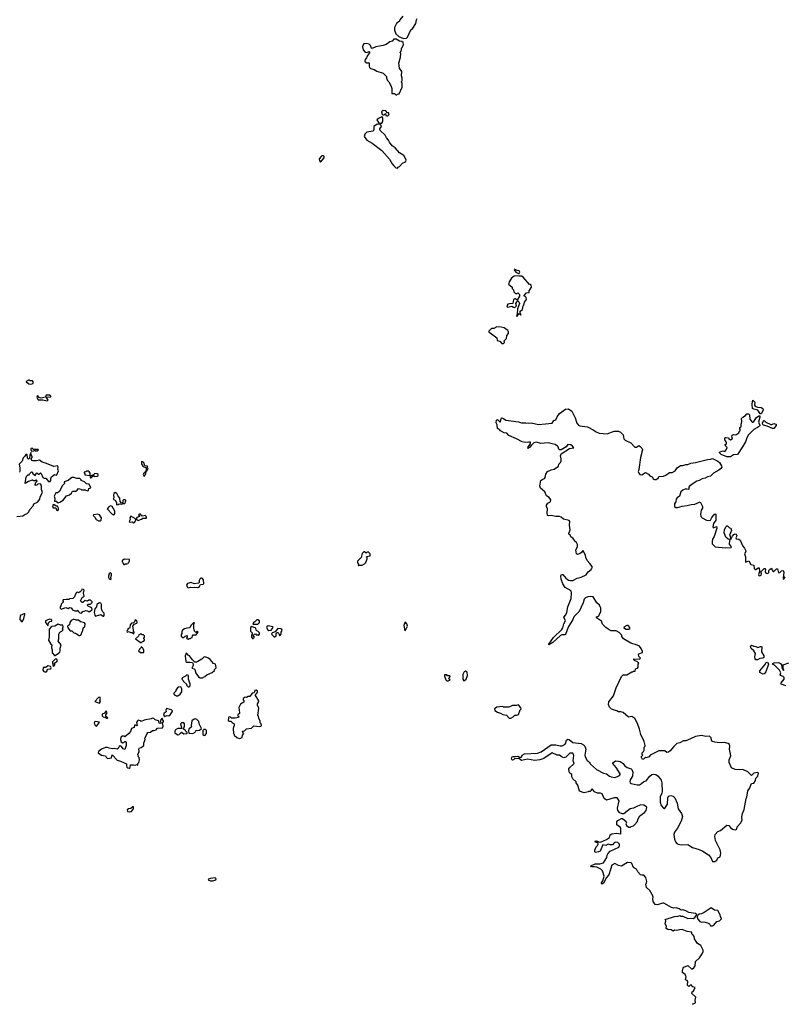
# Model space of a CAD drawing. Extents: x 1980017 to 2252640, y 74400 to 266395.
# Tile 373 of 388: x 2218328 to 2228564, y 208659 to 221848. Entities that reach past the tile are written whole.
import ezdxf

# ---------------------------------------------------------------- set-up
doc = ezdxf.new("R2010")
doc.units = 0

msp = doc.modelspace()

# ---------------------------------------------------------------- linework, layer by layer
at = {"layer": '0CON20XD'}
for points in [[(2223456, 221894), (2223418, 221845), (2223412, 221828), (2223374, 221796), (2223348, 221745), (2223347, 221705), (2223365, 221660), (2223404, 221624), (2223465, 221597)], [(2223465, 221597), (2223505, 221600), (2223522, 221615), (2223565, 221710), (2223592, 221735), (2223630, 221795), (2223640, 221845), (2223650, 221865)], [(2223375, 220840), (2223385, 220850), (2223408, 220855), (2223450, 220945), (2223448, 220995), (2223440, 221015), (2223442, 221028), (2223450, 221035), (2223450, 221065), (2223438, 221095), (2223442, 221155), (2223415, 221200), (2223402, 221265), (2223428, 221345), (2223430, 221395), (2223422, 221405), (2223440, 221445), (2223440, 221465), (2223450, 221475), (2223467, 221515), (2223464, 221544), (2223445, 221557), (2223415, 221562), (2223370, 221585), (2223335, 221588), (2223315, 221562), (2223285, 221550), (2223234, 221516), (2223195, 221501), (2223095, 221486), (2223045, 221462), (2223038, 221468), (2223024, 221504), (2223008, 221518), (2222965, 221530), (2222935, 221522), (2222922, 221505), (2222917, 221483), (2222925, 221442), (2222955, 221412), (2222975, 221410), (2223005, 221420), (2223010, 221415), (2223010, 221405), (2222985, 221370), (2222972, 221338), (2222953, 221315), (2222950, 221295), (2222955, 221282), (2222975, 221268), (2223008, 221268), (2223008, 221225), (2223012, 221205), (2223024, 221194), (2223075, 221182), (2223108, 221158), (2223195, 221130), (2223223, 221103), (2223238, 221085), (2223238, 221065), (2223252, 221035), (2223272, 221015), (2223296, 220966), (2223310, 220925), (2223310, 220860), (2223345, 220860), (2223362, 220842), (2223375, 220840)], [(2223175, 220460), (2223190, 220485), (2223190, 220535), (2223175, 220550), (2223168, 220542), (2223130, 220525), (2223110, 220505), (2223131, 220471), (2223145, 220460), (2223175, 220460)], [(2223245, 220558), (2223255, 220560), (2223269, 220571), (2223273, 220585), (2223265, 220600), (2223252, 220602), (2223228, 220628), (2223195, 220630), (2223170, 220615), (2223182, 220582), (2223192, 220572), (2223208, 220572), (2223225, 220590), (2223230, 220565), (2223245, 220558)], [(2223385, 219860), (2223395, 219872), (2223415, 219882), (2223455, 219927), (2223492, 219945), (2223500, 219965), (2223488, 219998), (2223469, 220029), (2223415, 220066), (2223355, 220129), (2223315, 220157), (2223277, 220205), (2223267, 220235), (2223238, 220265), (2223219, 220299), (2223152, 220365), (2223150, 220385), (2223170, 220415), (2223168, 220428), (2223152, 220442), (2223113, 220447), (2223070, 220415), (2223070, 220375), (2223060, 220355), (2222975, 220340), (2222947, 220315), (2222940, 220285), (2222974, 220235), (2223045, 220193), (2223176, 220096), (2223280, 219980), (2223315, 219916), (2223335, 219892), (2223365, 219862), (2223385, 219860)], [(2222355, 219940), (2222402, 219995), (2222402, 220015), (2222395, 220022), (2222375, 220022), (2222362, 220015), (2222338, 219982), (2222340, 219955), (2222355, 219940)], [(2224985, 217870), (2225015, 217910), (2225032, 217892), (2225040, 217895), (2225030, 217915), (2225030, 217945), (2225060, 217965), (2225070, 218015), (2225078, 218022), (2225088, 218062), (2225112, 218098), (2225110, 218125), (2225095, 218140), (2225085, 218140), (2225080, 218155), (2225115, 218190), (2225148, 218192), (2225150, 218215), (2225182, 218265), (2225175, 218290), (2225165, 218300), (2225152, 218302), (2225069, 218399), (2225052, 218412), (2225015, 218410), (2224995, 218418), (2224948, 218412), (2224910, 218385), (2224880, 218335), (2224878, 218312), (2224870, 218305), (2224920, 218265), (2224920, 218245), (2224938, 218228), (2224942, 218202), (2224965, 218180), (2224985, 218180), (2224998, 218188), (2225018, 218168), (2225020, 218145), (2224988, 218092), (2224965, 218110), (2224955, 218110), (2224941, 218099), (2224930, 218045), (2224885, 218043), (2224865, 218036), (2224850, 218015), (2224855, 218001), (2224865, 217999), (2224915, 218012), (2224940, 217995), (2224956, 217994), (2224977, 218013), (2224972, 218045), (2224985, 218070), (2224995, 218080), (2225010, 218070), (2225020, 218045), (2224992, 217975), (2224990, 217905), (2224980, 217885), (2224985, 217870)], [(2225005, 218448), (2225015, 218450), (2225022, 218465), (2225013, 218483), (2224988, 218488), (2224952, 218508), (2224950, 218495), (2224970, 218465), (2225005, 218448)], [(2224805, 217512), (2224817, 217525), (2224812, 217548), (2224845, 217578), (2224851, 217619), (2224872, 217645), (2224872, 217665), (2224864, 217684), (2224815, 217718), (2224775, 217729), (2224715, 217733), (2224675, 217712), (2224645, 217710), (2224608, 217675), (2224608, 217665), (2224718, 217588), (2224722, 217552), (2224755, 217542), (2224785, 217512), (2224805, 217512)], [(2218475, 216964), (2218510, 216975), (2218510, 216995), (2218498, 217008), (2218465, 217010), (2218458, 217018), (2218445, 217020), (2218415, 217000), (2218415, 216990), (2218425, 216990), (2218449, 216969), (2218475, 216964)], [(2218695, 216744), (2218708, 216755), (2218682, 216785), (2218687, 216793), (2218746, 216794), (2218746, 216806), (2218725, 216816), (2218683, 216817), (2218669, 216791), (2218615, 216776), (2218589, 216789), (2218565, 216812), (2218559, 216785), (2218575, 216756), (2218636, 216754), (2218695, 216744)], [(2228255, 216570), (2228240, 216570), (2228208, 216618), (2228155, 216629), (2228140, 216640), (2228134, 216695), (2228137, 216733), (2228145, 216750), (2228168, 216725), (2228167, 216685), (2228175, 216672), (2228205, 216657), (2228255, 216652), (2228278, 216638), (2228283, 216625), (2228280, 216615), (2228255, 216570)], [(2225716, 214166), (2225711, 214195), (2225630, 214240), (2225599, 214289), (2225577, 214355), (2225574, 214396), (2225583, 214417), (2225600, 214415), (2225639, 214365), (2225675, 214342), (2225704, 214334), (2225735, 214336), (2225793, 214367), (2225845, 214380), (2225910, 214410), (2225938, 214452), (2225980, 214485), (2225982, 214498), (2225990, 214505), (2225990, 214525), (2225962, 214565), (2225924, 214604), (2225906, 214645), (2225902, 214675), (2225870, 214735), (2225865, 214738), (2225849, 214711), (2225832, 214698), (2225795, 214685), (2225781, 214691), (2225773, 214745), (2225794, 214785), (2225796, 214816), (2225783, 214843), (2225768, 214855), (2225739, 214899), (2225705, 214920), (2225698, 214948), (2225685, 214952), (2225680, 214965), (2225698, 215015), (2225687, 215075), (2225695, 215128), (2225685, 215140), (2225608, 215158), (2225577, 215185), (2225555, 215194), (2225505, 215191), (2225445, 215208), (2225405, 215204), (2225392, 215212), (2225388, 215238), (2225396, 215295), (2225383, 215325), (2225382, 215345), (2225397, 215373), (2225425, 215385), (2225434, 215395), (2225440, 215415), (2225415, 215446), (2225380, 215470), (2225357, 215525), (2225302, 215572), (2225291, 215605), (2225307, 215673), (2225321, 215689), (2225355, 215704), (2225364, 215715), (2225372, 215758), (2225393, 215795), (2225445, 215819), (2225485, 215825), (2225541, 215865), (2225548, 215895), (2225566, 215915), (2225575, 215938), (2225576, 215964), (2225568, 216005), (2225576, 216034), (2225688, 216102), (2225747, 216113), (2225730, 216135), (2225705, 216152), (2225665, 216159), (2225646, 216124), (2225598, 216098), (2225575, 216084), (2225554, 216084), (2225544, 216094), (2225539, 216125), (2225530, 216135), (2225495, 216156), (2225455, 216168), (2225405, 216178), (2225305, 216170), (2225245, 216189), (2225212, 216178), (2225180, 216150), (2225154, 216115), (2225130, 216105), (2225134, 216126), (2225166, 216164), (2225165, 216187), (2225145, 216190), (2225095, 216183), (2225055, 216193), (2224980, 216235), (2224878, 216278), (2224851, 216311), (2224815, 216313), (2224765, 216342), (2224750, 216360), (2224725, 216370), (2224721, 216421), (2224708, 216448), (2224710, 216485), (2224725, 216490), (2224755, 216460), (2224765, 216460), (2224773, 216505), (2224785, 216513), (2224805, 216506), (2224835, 216483), (2225005, 216461), (2225045, 216447), (2225102, 216448), (2225135, 216441), (2225175, 216448), (2225275, 216426), (2225367, 216433), (2225455, 216444), (2225481, 216479), (2225505, 216489), (2225522, 216528), (2225555, 216571), (2225635, 216630), (2225675, 216636), (2225722, 216602), (2225766, 216515), (2225787, 216445), (2225807, 216417), (2225825, 216406), (2225930, 216395), (2226007, 216355), (2226047, 216325), (2226085, 216310), (2226195, 216298), (2226285, 216334), (2226344, 216334), (2226372, 216322), (2226405, 216287), (2226416, 216235), (2226436, 216215), (2226509, 216179), (2226565, 216122), (2226585, 216122), (2226615, 216142), (2226635, 216132), (2226656, 216106), (2226666, 216085), (2226641, 215981), (2226618, 215822), (2226607, 215795), (2226615, 215773), (2226632, 215755), (2226655, 215751), (2226705, 215782), (2226745, 215758), (2226765, 215738), (2226796, 215726), (2226814, 215694), (2226825, 215688), (2226852, 215688), (2226865, 215700), (2226875, 215700), (2226885, 215730), (2226947, 215733), (2226980, 215745), (2227028, 215782), (2227065, 215782), (2227102, 215805), (2227132, 215845), (2227175, 215878), (2227205, 215877), (2227245, 215889), (2227275, 215890), (2227315, 215907), (2227376, 215914), (2227445, 215936), (2227535, 215956), (2227575, 215959), (2227605, 215970), (2227675, 215935), (2227697, 215917), (2227725, 215871), (2227728, 215855), (2227715, 215836), (2227687, 215813), (2227618, 215775), (2227575, 215733), (2227535, 215722), (2227505, 215706), (2227463, 215697), (2227425, 215675), (2227395, 215666), (2227356, 215645), (2227295, 215597), (2227287, 215585), (2227285, 215558), (2227275, 215553), (2227245, 215563), (2227205, 215546), (2227180, 215525), (2227162, 215465), (2227132, 215445), (2227116, 215425), (2227112, 215388), (2227096, 215365), (2227096, 215325), (2227114, 215314), (2227135, 215314), (2227195, 215332), (2227265, 215339), (2227318, 215355), (2227365, 215360), (2227438, 215388), (2227470, 215325), (2227470, 215305), (2227451, 215279), (2227444, 215225), (2227446, 215195), (2227463, 215173), (2227525, 215144), (2227565, 215138), (2227576, 215144), (2227595, 215180), (2227635, 215230), (2227650, 215225), (2227650, 215145), (2227615, 215100), (2227608, 215055), (2227615, 215042), (2227655, 215060), (2227662, 215035), (2227627, 214925), (2227605, 214890), (2227598, 214858), (2227600, 214825), (2227638, 214788), (2227775, 214772), (2227853, 214777), (2227858, 214785), (2227831, 214821), (2227829, 214835), (2227840, 214885), (2227815, 214891), (2227782, 214915), (2227760, 214975), (2227763, 215017), (2227785, 215060), (2227795, 215070), (2227805, 215070), (2227832, 215042), (2227850, 215035), (2227858, 215005), (2227832, 214945), (2227839, 214929), (2227842, 214892), (2227855, 214894), (2227870, 214930), (2227890, 214950), (2227905, 214961), (2227922, 214955), (2227928, 214935), (2227916, 214905), (2227922, 214892), (2227955, 214888), (2227975, 214878), (2228010, 214795), (2228030, 214770), (2228048, 214735), (2228051, 214725), (2228031, 214695), (2228044, 214654), (2228045, 214580), (2228089, 214599), (2228115, 214552), (2228155, 214542), (2228160, 214495), (2228173, 214483), (2228185, 214482), (2228215, 214507), (2228226, 214506), (2228233, 214455), (2228218, 214415), (2228223, 214403), (2228235, 214399), (2228254, 214406), (2228258, 214425), (2228248, 214452), (2228295, 214497), (2228305, 214498), (2228313, 214485), (2228309, 214455), (2228313, 214443), (2228324, 214434), (2228345, 214431), (2228356, 214444), (2228357, 214465), (2228365, 214482), (2228395, 214500), (2228402, 214472), (2228415, 214458), (2228425, 214458), (2228459, 214491), (2228472, 214492), (2228488, 214438), (2228505, 214443), (2228526, 214464), (2228549, 214469), (2228559, 214445), (2228554, 214406), (2228548, 214365), (2228555, 214350), (2228578, 214385)], [(2227795, 215991), (2227719, 216025), (2227696, 216045), (2227697, 216053), (2227735, 216072), (2227770, 216065), (2227788, 216085), (2227798, 216115), (2227772, 216142), (2227770, 216155), (2227790, 216165), (2227790, 216185), (2227768, 216218), (2227770, 216245), (2227775, 216250), (2227815, 216248), (2227825, 216230), (2227845, 216218), (2227868, 216235), (2227870, 216245), (2227862, 216255), (2227867, 216283), (2227885, 216290), (2227915, 216288), (2227955, 216312), (2227967, 216343), (2227978, 216355), (2227970, 216365), (2227970, 216385), (2227987, 216395), (2227987, 216425), (2227998, 216465), (2227993, 216505), (2228010, 216525), (2228044, 216546), (2228065, 216568), (2228085, 216570), (2228100, 216555), (2228104, 216495), (2228135, 216458), (2228145, 216458), (2228155, 216467), (2228191, 216519), (2228225, 216542), (2228235, 216540), (2228238, 216525), (2228221, 216455), (2228238, 216415), (2228234, 216405), (2228205, 216386), (2228155, 216360), (2228085, 216285), (2228061, 216245), (2228047, 216195), (2228006, 216124), (2227936, 216025), (2227885, 216019), (2227845, 215993), (2227795, 215991)], [(2228405, 216371), (2228334, 216404), (2228284, 216415), (2228276, 216425), (2228273, 216445), (2228284, 216475), (2228295, 216479), (2228318, 216458), (2228385, 216424), (2228397, 216423), (2228423, 216437), (2228450, 216430), (2228456, 216425), (2228455, 216411), (2228425, 216373), (2228405, 216371)], [(2218288, 215192), (2218370, 215200), (2218395, 215220), (2218427, 215233), (2218450, 215255), (2218462, 215288), (2218510, 215335), (2218517, 215363), (2218568, 215385), (2218598, 215425), (2218602, 215455), (2218632, 215515), (2218620, 215555), (2218620, 215595), (2218610, 215625), (2218575, 215630), (2218558, 215612), (2218535, 215610), (2218530, 215615), (2218540, 215625), (2218540, 215645), (2218560, 215665), (2218555, 215680), (2218545, 215680), (2218535, 215670), (2218515, 215670), (2218505, 215680), (2218495, 215680), (2218445, 215660), (2218403, 215633), (2218412, 215695), (2218408, 215712), (2218427, 215743), (2218435, 215750), (2218455, 215750), (2218460, 215765), (2218485, 215790), (2218498, 215788), (2218500, 215775), (2218535, 215742), (2218550, 215765), (2218552, 215778), (2218558, 215778), (2218575, 215760), (2218585, 215760), (2218605, 215778), (2218615, 215770), (2218637, 215717), (2218655, 215708), (2218677, 215707), (2218715, 215660), (2218735, 215660), (2218747, 215673), (2218743, 215703), (2218754, 215726), (2218793, 215757), (2218815, 215748), (2218825, 215752), (2218847, 215803), (2218840, 215825), (2218842, 215855), (2218835, 215870), (2218784, 215864), (2218685, 215903), (2218629, 215919), (2218595, 215946), (2218555, 215938), (2218505, 215938), (2218490, 215945), (2218480, 215965), (2218496, 215984), (2218497, 215995), (2218478, 216028), (2218480, 216045), (2218475, 216050), (2218462, 216015), (2218460, 215975), (2218445, 215960), (2218433, 215975), (2218430, 216025), (2218410, 216025), (2218399, 216001), (2218375, 215980), (2218362, 215935), (2218320, 215895), (2218330, 215845), (2218330, 215805), (2218324, 215786)], [(2218488, 216068), (2218517, 216073), (2218525, 216080), (2218535, 216072), (2218565, 216072), (2218580, 216085), (2218575, 216090), (2218515, 216090), (2218495, 216110), (2218478, 216102), (2218478, 216085), (2218488, 216068)], [(2219995, 215730), (2220018, 215765), (2220020, 215795), (2220035, 215810), (2220047, 215835), (2220040, 215845), (2220040, 215865), (2220003, 215873), (2219988, 215915), (2219965, 215930), (2219960, 215925), (2219960, 215895), (2219970, 215885), (2219970, 215865), (2220020, 215845), (2220020, 215815), (2220012, 215795), (2219985, 215768), (2219980, 215755), (2219995, 215730)], [(2219265, 215740), (2219272, 215748), (2219272, 215772), (2219255, 215798), (2219225, 215800), (2219215, 215790), (2219192, 215788), (2219190, 215775), (2219198, 215768), (2219202, 215752), (2219265, 215740)], [(2219275, 215710), (2219285, 215712), (2219315, 215740), (2219325, 215730), (2219367, 215733), (2219378, 215742), (2219380, 215755), (2219366, 215766), (2219335, 215770), (2219318, 215752), (2219282, 215738), (2219270, 215715), (2219275, 215710)], [(2218845, 215378), (2218865, 215383), (2218910, 215410), (2218955, 215468), (2218995, 215482), (2219022, 215505), (2219035, 215530), (2219078, 215532), (2219096, 215544), (2219115, 215570), (2219148, 215558), (2219155, 215550), (2219205, 215548), (2219235, 215538), (2219248, 215542), (2219252, 215568), (2219280, 215575), (2219258, 215628), (2219222, 215632), (2219197, 215657), (2219150, 215675), (2219150, 215685), (2219135, 215700), (2219095, 215700), (2219055, 215717), (2219030, 215715), (2219007, 215703), (2218976, 215674), (2218922, 215658), (2218928, 215635), (2218895, 215602), (2218862, 215528), (2218835, 215511), (2218812, 215508), (2218788, 215465), (2218800, 215435), (2218795, 215400), (2218815, 215398), (2218845, 215378)], [(2219625, 215350), (2219645, 215352), (2219658, 215362), (2219695, 215360), (2219712, 215368), (2219735, 215368), (2219746, 215384), (2219748, 215405), (2219740, 215415), (2219716, 215414), (2219710, 215405), (2219709, 215381), (2219692, 215372), (2219672, 215392), (2219670, 215440), (2219647, 215465), (2219629, 215499), (2219605, 215514), (2219590, 215500), (2219583, 215485), (2219588, 215445), (2219580, 215425), (2219609, 215405), (2219622, 215375), (2219625, 215350)], [(2218835, 215272), (2218848, 215282), (2218846, 215306), (2218835, 215330), (2218815, 215330), (2218785, 215354), (2218775, 215348), (2218769, 215335), (2218775, 215310), (2218810, 215310), (2218822, 215282), (2218835, 215272)], [(2219585, 215216), (2219595, 215220), (2219603, 215235), (2219602, 215265), (2219568, 215328), (2219546, 215336), (2219525, 215326), (2219497, 215295), (2219565, 215222), (2219585, 215216)], [(2219405, 215133), (2219418, 215142), (2219423, 215175), (2219397, 215217), (2219375, 215222), (2219318, 215215), (2219313, 215205), (2219334, 215184), (2219351, 215151), (2219385, 215134), (2219405, 215133)], [(2219855, 215107), (2219865, 215111), (2219882, 215145), (2219880, 215160), (2219815, 215198), (2219803, 215175), (2219807, 215153), (2219794, 215124), (2219805, 215117), (2219835, 215121), (2219855, 215107)], [(2219915, 215138), (2219925, 215142), (2219960, 215155), (2219978, 215172), (2220025, 215172), (2220025, 215188), (2220007, 215207), (2219968, 215198), (2219945, 215222), (2219928, 215222), (2219920, 215215), (2219930, 215195), (2219895, 215178), (2219890, 215165), (2219890, 215155), (2219905, 215142), (2219915, 215138)], [(2222865, 214530), (2222875, 214540), (2222915, 214542), (2222945, 214558), (2222962, 214575), (2222982, 214625), (2222980, 214645), (2222970, 214655), (2223020, 214665), (2223022, 214692), (2222995, 214718), (2222980, 214715), (2222965, 214700), (2222945, 214718), (2222935, 214718), (2222915, 214698), (2222900, 214645), (2222850, 214595), (2222852, 214572), (2222870, 214555), (2222860, 214545), (2222865, 214530)], [(2219735, 214550), (2219745, 214560), (2219765, 214560), (2219772, 214568), (2219788, 214572), (2219792, 214588), (2219800, 214595), (2219798, 214618), (2219725, 214620), (2219702, 214598), (2219700, 214585), (2219708, 214578), (2219712, 214562), (2219722, 214552), (2219735, 214550)], [(2219545, 214348), (2219552, 214355), (2219548, 214375), (2219558, 214405), (2219557, 214427), (2219545, 214440), (2219528, 214425), (2219518, 214395), (2219518, 214375), (2219525, 214360), (2219545, 214348)], [(2220585, 214238), (2220615, 214246), (2220645, 214240), (2220665, 214248), (2220715, 214240), (2220733, 214255), (2220748, 214282), (2220785, 214286), (2220794, 214295), (2220789, 214345), (2220775, 214363), (2220765, 214367), (2220754, 214366), (2220738, 214352), (2220730, 214335), (2220732, 214308), (2220722, 214298), (2220665, 214293), (2220625, 214311), (2220575, 214294), (2220562, 214275), (2220571, 214251), (2220585, 214238)], [(2219155, 213900), (2219175, 213920), (2219193, 213927), (2219215, 213932), (2219235, 213930), (2219245, 213920), (2219265, 213920), (2219298, 213945), (2219295, 213970), (2219245, 213990), (2219230, 214005), (2219243, 214017), (2219275, 214020), (2219298, 214042), (2219298, 214048), (2219275, 214070), (2219255, 214070), (2219235, 214058), (2219203, 214067), (2219175, 214040), (2219165, 214040), (2219143, 214063), (2219165, 214110), (2219190, 214125), (2219180, 214165), (2219192, 214205), (2219183, 214217), (2219162, 214218), (2219155, 214200), (2219135, 214180), (2219125, 214180), (2219115, 214170), (2219105, 214178), (2219090, 214175), (2219070, 214145), (2219062, 214115), (2219040, 214095), (2219001, 214089), (2218985, 214080), (2218955, 214082), (2218910, 214075), (2218900, 214065), (2218908, 214058), (2218910, 214045), (2218882, 214018), (2218880, 213995), (2218870, 213985), (2218870, 213965), (2218885, 213950), (2218945, 213972), (2218975, 213962), (2218995, 213972), (2219015, 213968), (2219034, 213944), (2219065, 213928), (2219095, 213930), (2219105, 213940), (2219110, 213925), (2219131, 213901), (2219155, 213900)], [(2227093, 209837), (2227145, 209840), (2227165, 209850), (2227175, 209840), (2227205, 209838), (2227275, 209807), (2227305, 209812), (2227345, 209810), (2227368, 209822), (2227388, 209855), (2227387, 209867), (2227375, 209876), (2227285, 209889), (2227245, 209910), (2227205, 209922), (2227185, 209920), (2227155, 209938), (2227115, 209950), (2227085, 209948), (2227055, 209956), (2226953, 210013), (2226935, 210013), (2226865, 209991), (2226834, 209994), (2226809, 210035), (2226804, 210065), (2226809, 210095), (2226800, 210120), (2226764, 210184), (2226718, 210225), (2226710, 210265), (2226721, 210285), (2226722, 210302), (2226709, 210359), (2226685, 210390), (2226655, 210387), (2226638, 210395), (2226605, 210432), (2226585, 210468), (2226545, 210492), (2226522, 210545), (2226514, 210554), (2226465, 210558), (2226385, 210509), (2226345, 210518), (2226295, 210547), (2226255, 210522), (2226236, 210465), (2226216, 210395), (2226183, 210357), (2226145, 210281), (2226125, 210268), (2226118, 210275), (2226119, 210285), (2226136, 210314), (2226154, 210375), (2226130, 210445), (2226107, 210467), (2226055, 210494), (2226025, 210502), (2225985, 210502), (2225973, 210515), (2226031, 210539), (2226095, 210540), (2226146, 210555), (2226190, 210625), (2226193, 210655), (2226204, 210675), (2226232, 210708), (2226348, 210762), (2226360, 210785), (2226358, 210805), (2226335, 210828), (2226305, 210830), (2226285, 210822), (2226263, 210797), (2226235, 210796), (2226205, 210804), (2226175, 210784), (2226134, 210796), (2226098, 210712), (2226075, 210701), (2226032, 210692), (2226026, 210706), (2226029, 210725), (2226045, 210768), (2226065, 210786), (2226074, 210805), (2226068, 210828), (2226044, 210824), (2226033, 210835), (2226032, 210845), (2226045, 210850), (2226063, 210843), (2226083, 210833), (2226105, 210832), (2226185, 210868), (2226225, 210893), (2226235, 210930), (2226255, 210940), (2226315, 210952), (2226376, 210944), (2226376, 211016), (2226365, 211033), (2226322, 211065), (2226322, 211105), (2226335, 211122), (2226385, 211148), (2226397, 211147), (2226448, 211108), (2226450, 211095), (2226441, 211075), (2226450, 211055), (2226485, 211032), (2226505, 211030), (2226515, 211040), (2226545, 211048), (2226559, 211061), (2226595, 211102), (2226608, 211145), (2226632, 211185), (2226695, 211228), (2226717, 211255), (2226722, 211295), (2226718, 211305), (2226682, 211325), (2226645, 211329), (2226597, 211315), (2226545, 211286), (2226502, 211275), (2226415, 211208), (2226395, 211208), (2226363, 211225), (2226334, 211255), (2226330, 211285), (2226354, 211384), (2226325, 211424), (2226285, 211426), (2226184, 211394), (2226153, 211415), (2226125, 211480), (2226105, 211488), (2226065, 211488), (2226023, 211503), (2225995, 211540), (2225980, 211535), (2225978, 211522), (2225965, 211510), (2225945, 211510), (2225937, 211503), (2225885, 211493), (2225822, 211515), (2225802, 211595), (2225780, 211625), (2225778, 211638), (2225735, 211680), (2225722, 211705), (2225720, 211735), (2225692, 211755), (2225684, 211774), (2225682, 211815), (2225688, 211825), (2225752, 211885), (2225739, 211919), (2225747, 211993), (2225735, 212022), (2225695, 212022), (2225639, 211970), (2225615, 211960), (2225589, 211969), (2225555, 211994), (2225525, 211996), (2225455, 212028), (2225345, 211952), (2225292, 211935), (2225226, 211926), (2225125, 211941), (2225047, 211923), (2225010, 211950), (2224976, 211946), (2224955, 211953), (2224938, 211932), (2224925, 211929), (2224915, 211938), (2224914, 211954), (2224921, 211975), (2224935, 211980), (2224963, 211977), (2224995, 211983), (2225021, 211971), (2225045, 211968), (2225057, 211995), (2225086, 212014), (2225259, 212021), (2225308, 212042), (2225445, 212136), (2225505, 212134), (2225565, 212119), (2225589, 212121), (2225630, 212145), (2225641, 212165), (2225647, 212195), (2225665, 212211), (2225685, 212204), (2225735, 212164), (2225845, 212153), (2225876, 212136), (2225892, 212115), (2225908, 212075), (2225893, 211995), (2225898, 211975), (2225925, 211925), (2225950, 211905), (2225968, 211875), (2226048, 211805), (2226145, 211756), (2226185, 211744), (2226224, 211714), (2226245, 211706), (2226295, 211698), (2226330, 211710), (2226357, 211725), (2226366, 211735), (2226366, 211745), (2226315, 211832), (2226270, 211885), (2226270, 211895), (2226305, 211918), (2226343, 211917), (2226365, 211910), (2226408, 211885), (2226426, 211856), (2226459, 211829), (2226514, 211814), (2226525, 211802), (2226538, 211768), (2226534, 211715), (2226503, 211667), (2226496, 211645), (2226501, 211625), (2226515, 211616), (2226595, 211600), (2226625, 211600), (2226654, 211616), (2226685, 211644), (2226715, 211654), (2226765, 211714), (2226792, 211735), (2226815, 211740), (2226845, 211736), (2226874, 211715), (2226915, 211663), (2226927, 211625), (2226928, 211505), (2226924, 211485), (2226901, 211439), (2226901, 211365), (2226915, 211323), (2226945, 211286), (2226957, 211283), (2226971, 211289), (2227001, 211339), (2227004, 211425), (2227014, 211445), (2227045, 211454), (2227077, 211445), (2227098, 211425), (2227129, 211355), (2227143, 211275), (2227189, 211215), (2227202, 211175), (2227185, 211113), (2227135, 211017), (2227095, 210965), (2227084, 210935), (2227095, 210871), (2227107, 210837), (2227125, 210811), (2227145, 210802), (2227185, 210797), (2227275, 210799), (2227335, 210758), (2227423, 210733), (2227472, 210712), (2227551, 210661), (2227580, 210625), (2227605, 210572), (2227635, 210572), (2227659, 210591), (2227675, 210620), (2227706, 210634), (2227714, 210685), (2227705, 210730), (2227643, 210855), (2227634, 210905), (2227638, 210935), (2227675, 210972), (2227710, 210985), (2227795, 211058), (2227820, 211055), (2227842, 211025), (2227870, 211005), (2227905, 210998), (2227927, 211005), (2227933, 211037), (2227978, 211085), (2228000, 211125), (2227998, 211165), (2228007, 211215), (2228026, 211266), (2228054, 211415), (2228064, 211435), (2228075, 211520), (2228100, 211550), (2228125, 211618), (2228155, 211623), (2228180, 211655), (2228185, 211690), (2228210, 211715), (2228218, 211755), (2228205, 211762), (2228155, 211753), (2228125, 211722), (2228075, 211772), (2228010, 211805), (2227965, 211801), (2227906, 211806), (2227858, 211825), (2227827, 211897), (2227828, 211932), (2227847, 211985), (2227829, 212075), (2227836, 212115), (2227831, 212141), (2227815, 212152), (2227765, 212167), (2227725, 212160), (2227665, 212167), (2227635, 212168), (2227605, 212180), (2227590, 212195), (2227587, 212227), (2227562, 212252), (2227515, 212248), (2227455, 212258), (2227375, 212247), (2227310, 212215), (2227245, 212190), (2227215, 212188), (2227165, 212161), (2227125, 212150), (2227085, 212112), (2227038, 212052), (2227015, 212037), (2226993, 212033), (2226965, 212052), (2226885, 212052), (2226770, 211995), (2226755, 211972), (2226715, 211960), (2226705, 211970), (2226678, 211942), (2226665, 211940), (2226650, 211975), (2226670, 211995), (2226660, 212005), (2226660, 212025), (2226680, 212045), (2226690, 212065), (2226690, 212105), (2226700, 212115), (2226700, 212125), (2226688, 212178), (2226642, 212275), (2226628, 212345), (2226600, 212420), (2226565, 212488), (2226525, 212512), (2226480, 212505), (2226405, 212568), (2226375, 212578), (2226345, 212578), (2226322, 212592), (2226303, 212593), (2226253, 212613), (2226225, 212640), (2226213, 212673), (2226215, 212710), (2226278, 212792), (2226314, 212896), (2226385, 213050), (2226405, 213070), (2226457, 213073), (2226525, 213110), (2226535, 213110), (2226545, 213120), (2226567, 213123), (2226572, 213148), (2226582, 213158), (2226598, 213162), (2226610, 213175), (2226610, 213215), (2226618, 213228), (2226597, 213247), (2226560, 213265), (2226550, 213275), (2226550, 213285), (2226628, 213282), (2226640, 213295), (2226619, 213319), (2226612, 213345), (2226618, 213352), (2226667, 213373), (2226668, 213385), (2226647, 213425), (2226624, 213454), (2226595, 213470), (2226512, 213495), (2226410, 213555), (2226390, 213585), (2226390, 213605), (2226355, 213640), (2226312, 213662), (2226245, 213662), (2226205, 213682), (2226175, 213708), (2226132, 213752), (2226115, 213790), (2226050, 213835), (2226052, 213848), (2226075, 213860), (2226106, 213915), (2226106, 213965), (2226089, 214005), (2226053, 214035), (2226005, 214118), (2225965, 214123), (2225935, 214116), (2225905, 214104), (2225885, 214087), (2225873, 214037), (2225820, 213920), (2225745, 213849), (2225733, 213815), (2225669, 213711), (2225635, 213614), (2225625, 213608), (2225585, 213609), (2225569, 213601), (2225466, 213505), (2225414, 213474), (2225414, 213485), (2225475, 213572), (2225585, 213679), (2225599, 213701), (2225615, 213755), (2225637, 213795), (2225611, 213845), (2225641, 213875), (2225655, 213905), (2225667, 213985), (2225713, 214095), (2225716, 214166)], [(2219455, 213860), (2219460, 213865), (2219457, 213897), (2219435, 213920), (2219424, 213955), (2219422, 214015), (2219413, 214033), (2219395, 214037), (2219362, 214015), (2219358, 213985), (2219336, 213955), (2219326, 213905), (2219333, 213873), (2219345, 213860), (2219415, 213878), (2219445, 213860), (2219455, 213860)], [(2218355, 213782), (2218365, 213788), (2218385, 213828), (2218392, 213868), (2218399, 213875), (2218395, 213892), (2218333, 213867), (2218330, 213815), (2218355, 213782)], [(2218705, 213732), (2218710, 213735), (2218715, 213770), (2218733, 213787), (2218757, 213793), (2218758, 213805), (2218750, 213815), (2218725, 213817), (2218672, 213795), (2218674, 213774), (2218698, 213748), (2218705, 213732)], [(2219135, 213597), (2219145, 213602), (2219169, 213655), (2219183, 213707), (2219200, 213715), (2219203, 213755), (2219195, 213767), (2219144, 213784), (2219115, 213803), (2219085, 213803), (2219055, 213817), (2219015, 213802), (2218998, 213775), (2218995, 213740), (2218970, 213725), (2218972, 213702), (2219005, 213660), (2219025, 213660), (2219053, 213633), (2219075, 213628), (2219125, 213600), (2219135, 213597)], [(2219855, 213620), (2219860, 213645), (2219850, 213655), (2219853, 213675), (2219841, 213725), (2219861, 213749), (2219895, 213763), (2219901, 213775), (2219896, 213796), (2219875, 213810), (2219865, 213780), (2219852, 213768), (2219825, 213762), (2219808, 213742), (2219802, 213705), (2219798, 213695), (2219775, 213682), (2219763, 213653), (2219765, 213642), (2219785, 213653), (2219815, 213637), (2219835, 213640), (2219855, 213620)], [(2221455, 213750), (2221515, 213752), (2221540, 213775), (2221540, 213795), (2221515, 213810), (2221505, 213810), (2221475, 213780), (2221464, 213776), (2221450, 213755), (2221455, 213750)], [(2218805, 213332), (2218849, 213361), (2218864, 213376), (2218870, 213395), (2218869, 213431), (2218882, 213475), (2218842, 213525), (2218852, 213555), (2218850, 213615), (2218867, 213643), (2218890, 213655), (2218910, 213675), (2218900, 213685), (2218912, 213715), (2218906, 213736), (2218875, 213738), (2218845, 213750), (2218797, 213723), (2218755, 213720), (2218722, 213685), (2218722, 213575), (2218712, 213535), (2218744, 213484), (2218760, 213475), (2218753, 213435), (2218762, 213405), (2218762, 213365), (2218795, 213332), (2218805, 213332)], [(2220585, 213550), (2220595, 213560), (2220615, 213560), (2220622, 213568), (2220638, 213572), (2220640, 213595), (2220652, 213608), (2220675, 213610), (2220688, 213602), (2220716, 213644), (2220705, 213658), (2220685, 213640), (2220668, 213658), (2220660, 213695), (2220660, 213755), (2220670, 213765), (2220665, 213770), (2220655, 213770), (2220620, 213735), (2220605, 213700), (2220565, 213698), (2220535, 213686), (2220512, 213675), (2220498, 213655), (2220500, 213625), (2220492, 213612), (2220492, 213592), (2220512, 213572), (2220525, 213570), (2220545, 213590), (2220568, 213598), (2220570, 213575), (2220560, 213565), (2220572, 213552), (2220585, 213550)], [(2221455, 213560), (2221470, 213575), (2221460, 213585), (2221460, 213605), (2221472, 213618), (2221485, 213620), (2221495, 213610), (2221515, 213610), (2221525, 213600), (2221540, 213615), (2221540, 213635), (2221518, 213658), (2221502, 213662), (2221492, 213672), (2221488, 213698), (2221435, 213720), (2221420, 213705), (2221420, 213655), (2221440, 213635), (2221440, 213615), (2221430, 213605), (2221430, 213575), (2221445, 213560), (2221455, 213560)], [(2221665, 213668), (2221695, 213672), (2221720, 213705), (2221718, 213715), (2221655, 213728), (2221637, 213715), (2221634, 213704), (2221650, 213675), (2221665, 213668)], [(2221745, 213580), (2221760, 213595), (2221760, 213625), (2221773, 213637), (2221785, 213640), (2221797, 213627), (2221805, 213600), (2221818, 213602), (2221830, 213625), (2221828, 213645), (2221843, 213665), (2221839, 213679), (2221825, 213689), (2221785, 213692), (2221750, 213650), (2221710, 213635), (2221700, 213615), (2221735, 213580), (2221745, 213580)], [(2223485, 213662), (2223495, 213670), (2223519, 213725), (2223513, 213753), (2223495, 213778), (2223485, 213772), (2223471, 213735), (2223485, 213662)], [(2226485, 213683), (2226498, 213692), (2226498, 213705), (2226472, 213732), (2226455, 213734), (2226418, 213712), (2226418, 213705), (2226445, 213683), (2226485, 213683)], [(2219955, 213500), (2219972, 213518), (2219988, 213522), (2220000, 213535), (2219998, 213548), (2219990, 213555), (2219992, 213568), (2220000, 213575), (2220000, 213595), (2219985, 213610), (2219965, 213610), (2219958, 213618), (2219945, 213620), (2219938, 213612), (2219925, 213610), (2219918, 213592), (2219880, 213555), (2219955, 213500)], [(2219945, 213370), (2219985, 213372), (2219990, 213375), (2219990, 213405), (2219980, 213415), (2219980, 213425), (2219955, 213450), (2219948, 213432), (2219932, 213418), (2219928, 213402), (2219920, 213395), (2219945, 213370)], [(2228185, 213271), (2228175, 213287), (2228170, 213315), (2228177, 213357), (2228158, 213395), (2228120, 213425), (2228114, 213456), (2228125, 213471), (2228155, 213456), (2228185, 213453), (2228208, 213438), (2228245, 213453), (2228255, 213453), (2228263, 213445), (2228258, 213378), (2228289, 213325), (2228291, 213305), (2228276, 213294), (2228235, 213289), (2228205, 213274), (2228185, 213271)], [(2218785, 213190), (2218800, 213205), (2218792, 213228), (2218825, 213250), (2218832, 213265), (2218825, 213282), (2218805, 213282), (2218768, 213245), (2218770, 213195), (2218785, 213190)], [(2220775, 213032), (2220805, 213048), (2220835, 213072), (2220906, 213104), (2220935, 213130), (2220938, 213142), (2220958, 213165), (2220956, 213196), (2220948, 213215), (2220924, 213224), (2220878, 213278), (2220848, 213298), (2220805, 213311), (2220791, 213309), (2220766, 213284), (2220715, 213252), (2220695, 213242), (2220673, 213243), (2220641, 213271), (2220600, 213325), (2220584, 213334), (2220566, 213356), (2220555, 213360), (2220543, 213325), (2220552, 213252), (2220565, 213240), (2220605, 213242), (2220640, 213235), (2220648, 213228), (2220650, 213195), (2220632, 213162), (2220665, 213153), (2220673, 213145), (2220686, 213096), (2220720, 213045), (2220745, 213032), (2220775, 213032)], [(2218665, 213110), (2218685, 213113), (2218698, 213125), (2218702, 213148), (2218746, 213154), (2218750, 213165), (2218740, 213185), (2218707, 213193), (2218675, 213170), (2218642, 213168), (2218638, 213135), (2218652, 213115), (2218665, 213110)], [(2228275, 213082), (2228245, 213098), (2228236, 213105), (2228236, 213125), (2228306, 213204), (2228323, 213235), (2228335, 213241), (2228345, 213239), (2228354, 213215), (2228315, 213113), (2228295, 213084), (2228275, 213082)], [(2228583, 212923), (2228523, 212945), (2228517, 212955), (2228521, 212965), (2228564, 213015), (2228562, 213035), (2228549, 213049), (2228512, 213065), (2228509, 213075), (2228517, 213097), (2228498, 213135), (2228431, 213201), (2228406, 213215), (2228410, 213225), (2228425, 213231), (2228485, 213235), (2228515, 213225), (2228532, 213195), (2228532, 213165), (2228555, 213132), (2228560, 213135), (2228550, 213155), (2228550, 213205), (2228625, 213231)], [(2220595, 212910), (2220610, 212925), (2220612, 212945), (2220590, 213015), (2220590, 213065), (2220565, 213070), (2220548, 213052), (2220512, 213038), (2220502, 213028), (2220500, 213015), (2220518, 212998), (2220522, 212982), (2220560, 212945), (2220560, 212935), (2220585, 212910), (2220595, 212910)], [(2224065, 212990), (2224090, 213005), (2224070, 213025), (2224088, 213042), (2224090, 213055), (2224085, 213060), (2224055, 213060), (2224045, 213070), (2224015, 213070), (2224013, 213055), (2224033, 213003), (2224045, 212990), (2224065, 212990)], [(2224275, 212992), (2224285, 212994), (2224305, 213012), (2224324, 213065), (2224318, 213108), (2224295, 213119), (2224277, 213113), (2224262, 213075), (2224261, 213015), (2224275, 212992)], [(2220445, 212790), (2220478, 212812), (2220500, 212845), (2220500, 212885), (2220485, 212910), (2220453, 212907), (2220442, 212898), (2220420, 212865), (2220418, 212852), (2220393, 212827), (2220390, 212815), (2220405, 212800), (2220418, 212798), (2220425, 212790), (2220445, 212790)], [(2219395, 212692), (2219408, 212715), (2219403, 212725), (2219410, 212755), (2219405, 212767), (2219385, 212770), (2219333, 212715), (2219395, 212692)], [(2221265, 212220), (2221285, 212222), (2221308, 212232), (2221310, 212265), (2221330, 212285), (2221322, 212292), (2221312, 212318), (2221338, 212322), (2221365, 212350), (2221432, 212358), (2221463, 212387), (2221535, 212378), (2221555, 212383), (2221566, 212395), (2221562, 212415), (2221548, 212428), (2221547, 212455), (2221530, 212485), (2221527, 212517), (2221518, 212528), (2221530, 212625), (2221510, 212665), (2221510, 212685), (2221520, 212695), (2221528, 212725), (2221480, 212805), (2221492, 212818), (2221505, 212820), (2221513, 212845), (2221510, 212855), (2221495, 212866), (2221477, 212863), (2221468, 212832), (2221440, 212825), (2221408, 212782), (2221385, 212780), (2221365, 212770), (2221348, 212772), (2221322, 212755), (2221320, 212735), (2221327, 212727), (2221330, 212705), (2221285, 212678), (2221264, 212636), (2221272, 212565), (2221270, 212555), (2221250, 212535), (2221250, 212525), (2221260, 212515), (2221258, 212502), (2221213, 212493), (2221165, 212492), (2221145, 212508), (2221130, 212505), (2221124, 212496), (2221121, 212461), (2221133, 212453), (2221155, 212450), (2221172, 212432), (2221200, 212415), (2221200, 212385), (2221190, 212375), (2221188, 212355), (2221190, 212285), (2221198, 212278), (2221200, 212265), (2221235, 212232), (2221265, 212220)], [(2220266, 212516), (2220297, 212527), (2220325, 212522), (2220342, 212538), (2220368, 212575), (2220372, 212592), (2220362, 212602), (2220295, 212622), (2220284, 212605), (2220291, 212575), (2220263, 212557), (2220253, 212533), (2220266, 212516)], [(2224905, 212492), (2224935, 212510), (2224955, 212530), (2224985, 212530), (2225005, 212540), (2225030, 212605), (2225040, 212615), (2225038, 212628), (2225005, 212670), (2224975, 212660), (2224925, 212660), (2224875, 212640), (2224805, 212640), (2224795, 212648), (2224715, 212640), (2224683, 212617), (2224690, 212595), (2224725, 212570), (2224765, 212560), (2224795, 212540), (2224845, 212530), (2224883, 212493), (2224905, 212492)], [(2219795, 211824), (2219809, 211831), (2219813, 211867), (2219853, 211867), (2219875, 211860), (2219895, 211870), (2219908, 211862), (2219910, 211885), (2219922, 211898), (2219930, 211935), (2219926, 211965), (2219918, 211975), (2219911, 212005), (2219927, 212045), (2219922, 212075), (2219930, 212095), (2219955, 212098), (2219992, 212125), (2219992, 212158), (2220006, 212205), (2220003, 212225), (2220023, 212255), (2220034, 212286), (2220045, 212298), (2220078, 212302), (2220105, 212328), (2220125, 212327), (2220154, 212336), (2220174, 212356), (2220238, 212362), (2220247, 212385), (2220238, 212425), (2220253, 212445), (2220253, 212455), (2220240, 212475), (2220240, 212485), (2220230, 212485), (2220208, 212455), (2220222, 212428), (2220205, 212420), (2220194, 212424), (2220193, 212445), (2220186, 212456), (2220140, 212470), (2220125, 212486), (2220105, 212492), (2220086, 212484), (2219995, 212466), (2219955, 212448), (2219945, 212457), (2219915, 212463), (2219905, 212457), (2219894, 212435), (2219900, 212395), (2219895, 212390), (2219879, 212399), (2219863, 212397), (2219860, 212365), (2219825, 212352), (2219813, 212315), (2219790, 212285), (2219737, 212243), (2219725, 212250), (2219705, 212250), (2219684, 212236), (2219678, 212208), (2219686, 212176), (2219705, 212162), (2219724, 212166), (2219735, 212180), (2219745, 212180), (2219752, 212172), (2219753, 212145), (2219753, 212125), (2219735, 212073), (2219715, 212080), (2219692, 212112), (2219675, 212121), (2219658, 212112), (2219646, 212084), (2219635, 212077), (2219595, 212087), (2219565, 212082), (2219525, 212090), (2219505, 212100), (2219475, 212098), (2219424, 212076), (2219384, 212046), (2219378, 212028), (2219425, 211998), (2219478, 211988), (2219485, 211970), (2219505, 211950), (2219555, 211960), (2219565, 212000), (2219635, 211930), (2219677, 211917), (2219758, 211878), (2219756, 211855), (2219764, 211835), (2219775, 211826), (2219795, 211824)], [(2219505, 212492), (2219510, 212495), (2219495, 212510), (2219482, 212512), (2219483, 212537), (2219498, 212565), (2219485, 212590), (2219463, 212557), (2219432, 212545), (2219430, 212525), (2219445, 212508), (2219475, 212502), (2219485, 212493), (2219505, 212492)], [(2220645, 212284), (2220678, 212305), (2220690, 212330), (2220715, 212328), (2220737, 212333), (2220760, 212355), (2220737, 212405), (2220728, 212445), (2220698, 212475), (2220682, 212482), (2220662, 212478), (2220632, 212455), (2220624, 212395), (2220628, 212375), (2220594, 212346), (2220587, 212325), (2220592, 212292), (2220645, 212284)], [(2219355, 212386), (2219365, 212393), (2219398, 212438), (2219348, 212448), (2219328, 212442), (2219324, 212425), (2219337, 212397), (2219355, 212386)], [(2220445, 212270), (2220465, 212274), (2220495, 212302), (2220525, 212280), (2220570, 212285), (2220568, 212298), (2220555, 212310), (2220548, 212328), (2220520, 212345), (2220536, 212385), (2220536, 212416), (2220525, 212430), (2220495, 212430), (2220483, 212417), (2220498, 212352), (2220445, 212354), (2220414, 212336), (2220403, 212317), (2220407, 212297), (2220421, 212281), (2220445, 212270)], [(2220805, 212260), (2220830, 212285), (2220830, 212325), (2220815, 212340), (2220795, 212340), (2220780, 212325), (2220780, 212275), (2220792, 212262), (2220805, 212260)], [(2219795, 211238), (2219825, 211240), (2219850, 211275), (2219850, 211305), (2219845, 211310), (2219818, 211282), (2219783, 211277), (2219768, 211262), (2219773, 211243), (2219795, 211238)], [(2220883, 210313), (2220915, 210314), (2220956, 210324), (2220959, 210339), (2220945, 210352), (2220882, 210345), (2220857, 210335), (2220851, 210325), (2220883, 210313)], [(2227338, 208655), (2227342, 208665), (2227367, 208673), (2227376, 208684), (2227373, 208715), (2227380, 208755), (2227328, 208805), (2227330, 208825), (2227345, 208832), (2227358, 208852), (2227370, 208885), (2227338, 208895), (2227319, 208919), (2227302, 208915), (2227285, 208898), (2227274, 208904), (2227269, 208915), (2227273, 208965), (2227265, 208977), (2227242, 208985), (2227251, 209025), (2227247, 209037), (2227237, 209057), (2227200, 209085), (2227200, 209115), (2227207, 209123), (2227210, 209145), (2227220, 209155), (2227275, 209178), (2227320, 209135), (2227335, 209132), (2227353, 209147), (2227372, 209175), (2227376, 209234), (2227428, 209282), (2227463, 209335), (2227478, 209365), (2227478, 209385), (2227445, 209448), (2227404, 209474), (2227385, 209498), (2227364, 209534), (2227358, 209568), (2227346, 209586), (2227332, 209595), (2227320, 209625), (2227264, 209634), (2227195, 209660), (2227162, 209658), (2227125, 209647), (2227095, 209650), (2227075, 209640), (2227048, 209658), (2227005, 209663), (2226982, 209675), (2226988, 209705), (2226968, 209735), (2226978, 209775), (2226970, 209795), (2227093, 209837)], [(2227575, 209710), (2227605, 209712), (2227619, 209721), (2227662, 209768), (2227695, 209776), (2227722, 209805), (2227709, 209835), (2227708, 209858), (2227674, 209914), (2227630, 209920), (2227585, 209950), (2227493, 209887), (2227458, 209872), (2227425, 209866), (2227403, 209847), (2227400, 209825), (2227408, 209798), (2227435, 209768), (2227455, 209761), (2227485, 209763), (2227535, 209750), (2227562, 209735), (2227575, 209710)]]:
    msp.add_lwpolyline(points, dxfattribs=at)

doc.saveas('drawing.dxf')
